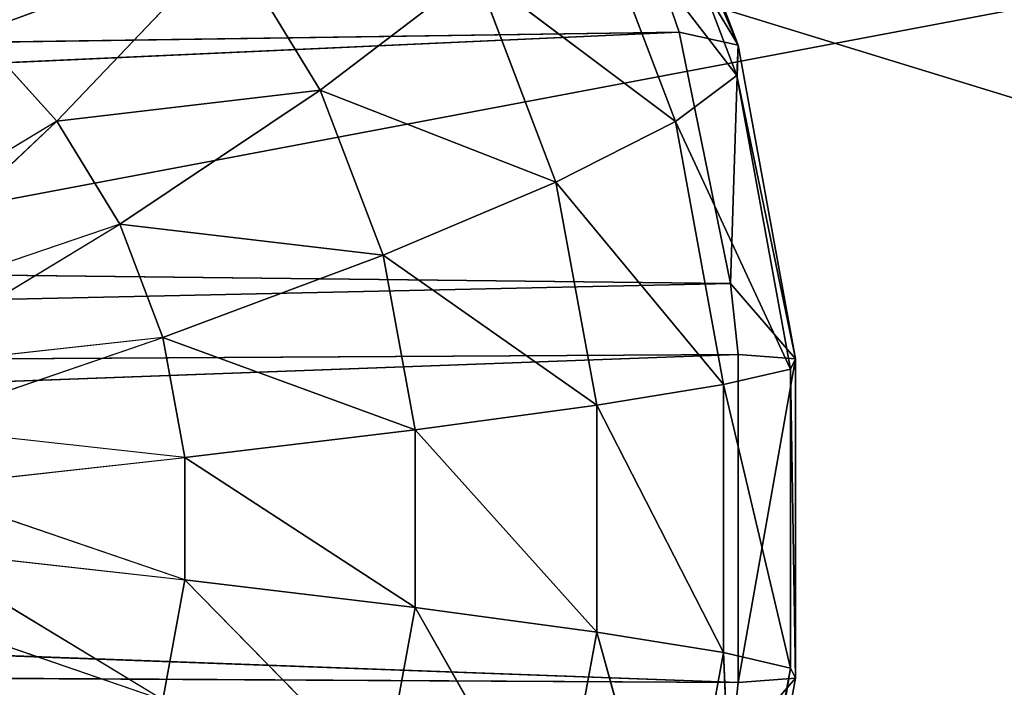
# Model space of a CAD drawing. Header units: millimetres. Extents: x 237 to 401, y 0 to 141.
# Tile 512 of 656: x 323.96 to 324.748, y 131.673 to 132.207. Entities that reach past the tile are written whole.
import ezdxf

# ---------------------------------------------------------------- set-up
doc = ezdxf.new("R2010")
doc.units = ezdxf.units.MM
doc.header["$LTSCALE"] = 25.4
doc.layers.get('0').update_dxf_attribs({"true_color": 0xff5454})

# ---------------------------------------------------------------- blocks, each defined once
blk = doc.blocks.new('VELERO-I-8042-8043.STL')
at = {"color": 250, "true_color": 0x282828}
for p, q in [((89.84592, 51.10157, 8.90398), (76.84592, 51.10157, 4.90398)), ((89.84592, 51.10157, 8.90398), (76.84592, 51.10157, 4.90398)), ((88.5261, 18.92416, 8.71593), (84.96255, 28.0449, 8.79339)), ((84.96255, 28.0449, 8.79339), (88.53239, 18.92621, 8.77271)), ((84.96255, 28.0449, 8.79339), (88.53239, 18.92621, 8.77271)), ((84.96255, 28.0449, 9.01457), (88.53239, 18.92621, 9.03525)), ((84.96255, 28.0449, 9.01457), (88.53239, 18.92621, 9.03525)), ((88.5261, 18.92416, 8.71593), (84.96255, 28.0449, 8.79339)), ((84.96974, 28.04724, 8.90398), (88.53239, 18.92621, 8.77271)), ((84.96974, 28.04724, 8.90398), (88.53239, 18.92621, 8.77271)), ((84.96974, 28.04724, 8.90398), (88.53239, 18.92621, 9.03525)), ((84.96974, 28.04724, 8.90398), (88.53239, 18.92621, 9.03525)), ((84.93846, 28.03705, 8.67516), (88.48514, 18.91082, 8.51491)), ((84.93846, 28.03705, 8.67516), (88.48514, 18.91082, 8.51491)), ((84.93846, 28.03705, 8.67516), (88.5261, 18.92416, 8.71593)), ((84.93846, 28.03705, 8.67516), (88.5261, 18.92416, 8.71593)), ((84.89996, 28.02451, 8.56659), (88.48514, 18.91082, 8.51491)), ((84.89996, 28.02451, 8.56659), (88.48514, 18.91082, 8.51491)), ((88.48514, 18.91082, 8.51491), (88.5261, 18.92416, 8.71593)), ((88.48514, 18.91082, 8.51491), (88.5261, 18.92416, 8.71593)), ((88.5261, 18.92416, 8.71593), (88.53239, 18.92621, 8.77271)), ((88.53239, 18.92621, 9.03525), (88.5261, 18.92416, 9.09203)), ((88.5261, 18.92416, 8.71593), (88.53239, 18.92621, 8.77271)), ((88.53239, 18.92621, 9.03525), (88.5261, 18.92416, 9.09203)), ((88.57829, 18.66731, 8.7762), (88.5261, 18.92416, 8.71593)), ((88.5261, 18.92416, 9.09203), (88.57829, 18.66731, 9.03176)), ((88.5261, 18.92416, 9.09203), (88.57829, 18.66731, 9.03176)), ((88.5261, 18.92416, 8.71593), (88.53231, 18.65233, 8.52525)), ((88.5261, 18.92416, 8.71593), (88.53231, 18.65233, 8.52525)), ((88.57829, 18.66731, 8.7762), (88.5261, 18.92416, 8.71593)), ((88.53239, 18.92621, 8.77271), (88.57829, 18.66731, 8.7762)), ((88.57829, 18.66731, 9.03176), (88.53239, 18.92621, 9.03525)), ((88.53239, 18.92621, 8.77271), (88.53239, 18.92621, 9.03525)), ((88.53239, 18.92621, 9.03525), (88.57829, 18.66731, 8.7762)), ((88.53239, 18.92621, 8.77271), (88.57829, 18.66731, 8.7762)), ((88.53239, 18.92621, 9.03525), (88.57829, 18.66731, 8.7762)), ((88.57829, 18.66731, 9.03176), (88.53239, 18.92621, 9.03525)), ((88.53239, 18.92621, 8.77271), (88.53239, 18.92621, 9.03525)), ((88.42962, 18.89273, 8.35379), (88.48514, 18.91082, 8.51491)), ((88.42962, 18.89273, 8.35379), (88.48514, 18.91082, 8.51491)), ((88.48514, 18.91082, 8.51491), (88.53231, 18.65233, 8.52525)), ((88.48514, 18.91082, 8.51491), (88.53231, 18.65233, 8.52525)), ((88.53231, 18.65233, 8.52525), (88.42962, 18.89273, 8.35379)), ((88.53231, 18.65233, 8.52525), (88.42962, 18.89273, 8.35379)), ((88.57829, 18.66731, 8.7762), (88.53127, 18.39048, 8.54935)), ((88.57829, 18.66731, 8.7762), (88.53127, 18.39048, 8.54935)), ((88.53231, 18.65233, 9.28271), (88.57829, 18.66731, 9.03176)), ((88.53231, 18.65233, 9.28271), (88.57829, 18.66731, 9.03176)), ((88.57829, 18.66731, 8.7762), (88.53231, 18.65233, 8.52525)), ((88.57829, 18.66731, 8.7762), (88.53231, 18.65233, 8.52525)), ((88.57433, 18.4045, 9.02363), (88.57829, 18.66731, 9.03176)), ((88.57829, 18.66731, 9.03176), (88.57433, 18.4045, 8.78433)), ((88.57433, 18.4045, 8.78433), (88.57829, 18.66731, 8.7762)), ((88.57829, 18.66731, 9.03176), (88.57433, 18.4045, 8.78433)), ((88.57433, 18.4045, 9.02363), (88.57829, 18.66731, 9.03176)), ((88.57433, 18.4045, 8.78433), (88.57829, 18.66731, 8.7762)), ((88.57829, 18.66731, 9.03176), (88.57829, 18.66731, 8.7762)), ((88.57829, 18.66731, 9.03176), (88.57829, 18.66731, 8.7762)), ((88.53231, 18.65233, 8.52525), (88.44199, 18.62291, 8.28799)), ((88.53231, 18.65233, 8.52525), (88.44199, 18.62291, 8.28799)), ((88.53231, 18.65233, 8.52525), (88.4467, 18.36293, 8.32719)), ((88.53231, 18.65233, 8.52525), (88.4467, 18.36293, 8.32719)), ((88.53127, 18.39048, 8.54935), (88.53231, 18.65233, 8.52525)), ((88.53127, 18.39048, 8.54935), (88.53231, 18.65233, 8.52525)), ((88.53231, 18.65233, 9.28271), (88.57433, 18.4045, 9.02363)), ((88.53231, 18.65233, 9.28271), (88.57433, 18.4045, 9.02363)), ((88.57433, 18.4045, 8.78433), (88.48206, 18.13483, 8.58634)), ((88.57433, 18.4045, 8.78433), (88.48206, 18.13483, 8.58634)), ((88.52063, 18.14739, 9.01115), (88.57433, 18.4045, 9.02363)), ((88.57433, 18.4045, 9.02363), (88.52063, 18.14739, 8.79681)), ((88.52063, 18.14739, 8.79681), (88.57433, 18.4045, 8.78433)), ((88.57433, 18.4045, 9.02363), (88.52063, 18.14739, 8.79681)), ((88.52063, 18.14739, 9.01115), (88.57433, 18.4045, 9.02363)), ((88.52063, 18.14739, 8.79681), (88.57433, 18.4045, 8.78433)), ((88.53127, 18.39048, 9.25861), (88.57433, 18.4045, 9.02363)), ((88.53127, 18.39048, 9.25861), (88.57433, 18.4045, 9.02363)), ((88.57433, 18.4045, 8.78433), (88.53127, 18.39048, 8.54935)), ((88.57433, 18.4045, 8.78433), (88.53127, 18.39048, 8.54935)), ((88.57433, 18.4045, 9.02363), (88.57433, 18.4045, 8.78433)), ((88.57433, 18.4045, 9.02363), (88.57433, 18.4045, 8.78433)), ((88.53127, 18.39048, 8.54935), (88.40632, 18.11016, 8.38735)), ((88.53127, 18.39048, 8.54935), (88.40632, 18.11016, 8.38735)), ((88.53127, 18.39048, 8.54935), (88.4467, 18.36293, 8.32719)), ((88.53127, 18.39048, 8.54935), (88.4467, 18.36293, 8.32719)), ((88.48206, 18.13483, 8.58634), (88.53127, 18.39048, 8.54935)), ((88.48206, 18.13483, 8.58634), (88.53127, 18.39048, 8.54935)), ((88.53127, 18.39048, 9.25861), (88.52063, 18.14739, 9.01115)), ((88.53127, 18.39048, 9.25861), (88.52063, 18.14739, 9.01115)), ((88.52063, 18.14739, 8.79681), (88.38648, 17.89471, 8.63486)), ((88.52063, 18.14739, 8.79681), (88.38648, 17.89471, 8.63486)), ((88.41917, 17.90535, 8.99478), (88.52063, 18.14739, 9.01115)), ((88.52063, 18.14739, 9.01115), (88.41917, 17.90535, 8.81318)), ((88.41917, 17.90535, 8.81318), (88.52063, 18.14739, 8.79681)), ((88.52063, 18.14739, 9.01115), (88.41917, 17.90535, 8.81318)), ((88.41917, 17.90535, 8.99478), (88.52063, 18.14739, 9.01115)), ((88.41917, 17.90535, 8.81318), (88.52063, 18.14739, 8.79681)), ((88.48206, 18.13483, 9.22162), (88.52063, 18.14739, 9.01115)), ((88.48206, 18.13483, 9.22162), (88.52063, 18.14739, 9.01115)), ((88.52063, 18.14739, 8.79681), (88.48206, 18.13483, 8.58634)), ((88.52063, 18.14739, 8.79681), (88.48206, 18.13483, 8.58634)), ((88.52063, 18.14739, 9.01115), (88.52063, 18.14739, 8.79681)), ((88.52063, 18.14739, 9.01115), (88.52063, 18.14739, 8.79681)), ((88.48206, 18.13483, 8.58634), (88.32231, 17.8738, 8.46626)), ((88.48206, 18.13483, 8.58634), (88.32231, 17.8738, 8.46626)), ((88.38648, 17.89471, 8.63486), (88.48206, 18.13483, 8.58634)), ((88.38648, 17.89471, 8.63486), (88.48206, 18.13483, 8.58634)), ((88.48206, 18.13483, 8.58634), (88.40632, 18.11016, 8.38735)), ((88.48206, 18.13483, 8.58634), (88.40632, 18.11016, 8.38735)), ((88.48206, 18.13483, 9.22162), (88.41917, 17.90535, 8.99478)), ((88.48206, 18.13483, 9.22162), (88.41917, 17.90535, 8.99478)), ((88.41917, 17.90535, 8.81318), (88.24802, 17.67888, 8.69314)), ((88.41917, 17.90535, 8.81318), (88.24802, 17.67888, 8.69314)), ((88.27363, 17.68722, 8.97512), (88.41917, 17.90535, 8.99478)), ((88.41917, 17.90535, 8.99478), (88.27363, 17.68722, 8.83284)), ((88.27363, 17.68722, 8.83284), (88.41917, 17.90535, 8.81318)), ((88.41917, 17.90535, 8.99478), (88.27363, 17.68722, 8.83284)), ((88.27363, 17.68722, 8.97512), (88.41917, 17.90535, 8.99478)), ((88.27363, 17.68722, 8.83284), (88.41917, 17.90535, 8.81318)), ((88.38648, 17.89471, 9.1731), (88.41917, 17.90535, 8.99478)), ((88.38648, 17.89471, 9.1731), (88.41917, 17.90535, 8.99478)), ((88.41917, 17.90535, 8.81318), (88.38648, 17.89471, 8.63486)), ((88.41917, 17.90535, 8.81318), (88.38648, 17.89471, 8.63486)), ((88.41917, 17.90535, 8.99478), (88.41917, 17.90535, 8.81318)), ((88.41917, 17.90535, 8.99478), (88.41917, 17.90535, 8.81318)), ((88.38648, 17.89471, 8.63486), (88.19775, 17.66251, 8.56106)), ((88.38648, 17.89471, 8.63486), (88.19775, 17.66251, 8.56106)), ((88.24802, 17.67888, 8.69314), (88.38648, 17.89471, 8.63486)), ((88.24802, 17.67888, 8.69314), (88.38648, 17.89471, 8.63486)), ((88.38648, 17.89471, 9.1731), (88.27363, 17.68722, 8.97512)), ((88.38648, 17.89471, 9.1731), (88.27363, 17.68722, 8.97512)), ((88.38648, 17.89471, 8.63486), (88.32231, 17.8738, 8.46626)), ((88.38648, 17.89471, 8.63486), (88.32231, 17.8738, 8.46626)), ((88.19775, 17.66251, 8.56106), (88.32231, 17.8738, 8.46626)), ((88.19775, 17.66251, 8.56106), (88.32231, 17.8738, 8.46626)), ((88.27363, 17.68722, 8.83284), (88.07174, 17.49523, 8.75906)), ((88.27363, 17.68722, 8.83284), (88.07174, 17.49523, 8.75906)), ((88.08934, 17.50097, 8.95288), (88.27363, 17.68722, 8.97512)), ((88.27363, 17.68722, 8.97512), (88.08934, 17.50097, 8.85508)), ((88.08934, 17.50097, 8.85508), (88.27363, 17.68722, 8.83284)), ((88.27363, 17.68722, 8.97512), (88.08934, 17.50097, 8.85508)), ((88.08934, 17.50097, 8.95288), (88.27363, 17.68722, 8.97512)), ((88.08934, 17.50097, 8.85508), (88.27363, 17.68722, 8.83284)), ((88.24802, 17.67888, 9.11482), (88.27363, 17.68722, 8.97512)), ((88.24802, 17.67888, 9.11482), (88.27363, 17.68722, 8.97512)), ((88.27363, 17.68722, 8.83284), (88.24802, 17.67888, 8.69314)), ((88.27363, 17.68722, 8.83284), (88.24802, 17.67888, 8.69314)), ((88.27363, 17.68722, 8.97512), (88.27363, 17.68722, 8.83284)), ((88.27363, 17.68722, 8.97512), (88.27363, 17.68722, 8.83284)), ((88.24802, 17.67888, 8.69314), (88.03719, 17.48398, 8.66827)), ((88.24802, 17.67888, 8.69314), (88.03719, 17.48398, 8.66827)), ((88.07174, 17.49523, 8.75906), (88.24802, 17.67888, 8.69314)), ((88.07174, 17.49523, 8.75906), (88.24802, 17.67888, 8.69314)), ((88.24802, 17.67888, 9.11482), (88.08934, 17.50097, 8.95288)), ((88.24802, 17.67888, 9.11482), (88.08934, 17.50097, 8.95288)), ((88.24802, 17.67888, 8.69314), (88.19775, 17.66251, 8.56106)), ((88.24802, 17.67888, 8.69314), (88.19775, 17.66251, 8.56106)), ((88.19775, 17.66251, 8.56106), (87.98692, 17.4676, 8.586)), ((88.19775, 17.66251, 8.56106), (87.98692, 17.4676, 8.586)), ((88.03719, 17.48398, 8.66827), (88.19775, 17.66251, 8.56106)), ((88.03719, 17.48398, 8.66827), (88.19775, 17.66251, 8.56106)), ((88.19775, 17.66251, 8.56106), (88.12461, 17.63868, 8.44137)), ((88.19775, 17.66251, 8.56106), (88.12461, 17.63868, 8.44137)), ((87.98692, 17.4676, 8.586), (88.12461, 17.63868, 8.44137)), ((87.98692, 17.4676, 8.586), (88.12461, 17.63868, 8.44137)), ((88.07174, 17.49523, 8.75906), (87.84647, 17.34474, 8.78399)), ((88.08934, 17.50097, 8.85508), (87.86407, 17.35047, 8.8302)), ((87.86407, 17.35047, 8.97776), (88.07174, 17.49523, 9.0489)), ((87.86407, 17.35047, 8.8302), (88.07174, 17.49523, 8.75906)), ((87.87302, 17.35339, 8.92887), (88.08934, 17.50097, 8.95288)), ((88.08934, 17.50097, 8.95288), (87.87302, 17.35339, 8.87909)), ((87.87302, 17.35339, 8.87909), (88.08934, 17.50097, 8.85508)), ((88.07174, 17.49523, 9.0489), (87.87302, 17.35339, 8.92887)), ((88.07174, 17.49523, 8.75906), (88.03719, 17.48398, 8.66827)), ((88.07174, 17.49523, 8.75906), (88.03719, 17.48398, 8.66827)), ((88.07174, 17.49523, 9.0489), (88.08934, 17.50097, 8.95288)), ((88.07174, 17.49523, 9.0489), (88.08934, 17.50097, 8.95288)), ((88.08934, 17.50097, 8.85508), (88.07174, 17.49523, 8.75906)), ((88.08934, 17.50097, 8.85508), (88.07174, 17.49523, 8.75906)), ((88.08934, 17.50097, 8.95288), (88.08934, 17.50097, 8.85508)), ((88.08934, 17.50097, 8.95288), (88.08934, 17.50097, 8.85508)), ((88.03719, 17.48398, 8.66827), (87.82088, 17.3364, 8.74211)), ((87.84647, 17.34474, 8.78399), (88.03719, 17.48398, 8.66827)), ((88.03719, 17.48398, 8.66827), (87.98692, 17.4676, 8.586)), ((88.03719, 17.48398, 8.66827), (87.98692, 17.4676, 8.586)), ((87.98692, 17.4676, 8.586), (87.78822, 17.32576, 8.70608)), ((87.82088, 17.3364, 8.74211), (87.98692, 17.4676, 8.586)), ((87.98692, 17.4676, 8.586), (87.92274, 17.4467, 8.51523)), ((87.98692, 17.4676, 8.586), (87.92274, 17.4467, 8.51523))]:
    blk.add_line(p, q, dxfattribs=at)
at = {"color": 7, "true_color": 0xffffff}
for p, q in [((86.59592, 31.51693, 8.90398), (127.54592, 31.524, 1.17228)), ((86.59592, 31.51693, 8.90398), (127.54592, 31.524, 1.17228)), ((86.59592, 30.71693, 8.90398), (127.53885, 30.71693, 1.17228)), ((86.59592, 30.71693, 8.90398), (127.53885, 30.71693, 1.17228))]:
    blk.add_line(p, q, dxfattribs=at)
at = {"color": 250, "true_color": 0x282828}
mesh = blk.add_polyface(dxfattribs=at)
corners = [(89.84592, 51.10157, 12.90398), (76.84592, 51.10157, 4.90398), (88.4136, 51.10157, 12.90398)]
mesh.append_faces([[corners[k] for k in face] for face in [(0, 1, 2)]], dxfattribs={"color": 250})
mesh = blk.add_polyface(dxfattribs=at)
corners = [(89.84592, 51.10157, 12.90398), (89.84592, 51.10157, 8.90398), (76.84592, 51.10157, 4.90398)]
mesh.append_faces([[corners[k] for k in face] for face in [(0, 1, 2)]], dxfattribs={"color": 250})
mesh = blk.add_polyface(dxfattribs=at)
corners = [(89.84592, 51.10157, 8.90398), (89.84592, 51.10157, 4.90398), (76.84592, 51.10157, 4.90398)]
mesh.append_faces([[corners[k] for k in face] for face in [(0, 1, 2)]], dxfattribs={"color": 250})
mesh = blk.add_polyface(dxfattribs=at)
corners = [(88.4136, 51.10157, 12.90398), (76.84592, 51.10157, 4.90398), (84.4136, 51.10157, 12.90398)]
mesh.append_faces([[corners[k] for k in face] for face in [(0, 1, 2)]], dxfattribs={"color": 250})
mesh = blk.add_polyface(dxfattribs=at)
corners = [(89.84592, 36.10157, 12.90398), (86.25874, 36.10157, 9.62193), (86.34592, 36.10157, 8.90398)]
mesh.append_faces([[corners[k] for k in face] for face in [(0, 1, 2)]], dxfattribs={"color": 250})
mesh = blk.add_polyface(dxfattribs=at)
corners = [(86.34592, 36.10157, 8.90398), (86.25874, 36.10157, 8.18603), (89.84592, 36.10157, 4.90398)]
mesh.append_faces([[corners[k] for k in face] for face in [(0, 1, 2)]], dxfattribs={"color": 250})
mesh = blk.add_polyface(dxfattribs=at)
corners = [(89.84592, 36.10157, 12.90398), (86.34592, 36.10157, 8.90398), (89.84592, 36.10157, 4.90398)]
mesh.append_faces([[corners[k] for k in face] for face in [(0, 1, 2)]], dxfattribs={"color": 250})
at = {"color": 7, "true_color": 0xffffff}
mesh = blk.add_polyface(dxfattribs=at)
corners = [(86.59592, 31.51693, 8.90398), (127.54592, 31.524, 1.17228), (86.16051, 31.51693, 7.27898)]
mesh.append_faces([[corners[k] for k in face] for face in [(0, 1, 2)]], dxfattribs={"color": 7})
mesh = blk.add_polyface(dxfattribs=at)
corners = [(127.54592, 31.524, 16.63568), (86.59592, 31.51693, 8.90398), (86.16051, 31.51693, 10.52898)]
mesh.append_faces([[corners[k] for k in face] for face in [(0, 1, 2)]], dxfattribs={"color": 7})
mesh = blk.add_polyface(dxfattribs=at)
corners = [(127.54592, 31.524, 16.63568), (127.54592, 31.524, 1.17228), (86.59592, 31.51693, 8.90398)]
mesh.append_faces([[corners[k] for k in face] for face in [(0, 1, 2)]], dxfattribs={"color": 7})
mesh = blk.add_polyface(dxfattribs=at)
corners = [(127.53885, 30.71693, 16.63568), (86.16051, 30.71693, 10.52898), (127.53885, 30.71693, 1.17228)]
mesh.append_faces([[corners[k] for k in face] for face in [(0, 1, 2)]], dxfattribs={"color": 7})
mesh = blk.add_polyface(dxfattribs=at)
corners = [(86.16051, 30.71693, 10.52898), (86.59592, 30.71693, 8.90398), (127.53885, 30.71693, 1.17228)]
mesh.append_faces([[corners[k] for k in face] for face in [(0, 1, 2)]], dxfattribs={"color": 7})
mesh = blk.add_polyface(dxfattribs=at)
corners = [(86.59592, 30.71693, 8.90398), (86.16051, 30.71693, 7.27898), (127.53885, 30.71693, 1.17228)]
mesh.append_faces([[corners[k] for k in face] for face in [(0, 1, 2)]], dxfattribs={"color": 7})
at = {"color": 250, "true_color": 0x282828}
mesh = blk.add_polyface(dxfattribs=at)
corners = [(84.96255, 28.0449, 9.01457), (84.93846, 28.03705, 9.1328), (88.48514, 18.91082, 9.29305)]
mesh.append_faces([[corners[k] for k in face] for face in [(0, 1, 2)]], dxfattribs={"color": 250})
mesh = blk.add_polyface(dxfattribs=at)
corners = [(84.96255, 28.0449, 8.79339), (88.5261, 18.92416, 8.71593), (84.93846, 28.03705, 8.67516)]
mesh.append_faces([[corners[k] for k in face] for face in [(0, 1, 2)]], dxfattribs={"color": 250})
mesh = blk.add_polyface(dxfattribs=at)
corners = [(84.96974, 28.04724, 8.90398), (88.53239, 18.92621, 8.77271), (84.96255, 28.0449, 8.79339)]
mesh.append_faces([[corners[k] for k in face] for face in [(0, 1, 2)]], dxfattribs={"color": 250})
mesh = blk.add_polyface(dxfattribs=at)
corners = [(84.96974, 28.04724, 8.90398), (84.96255, 28.0449, 9.01457), (88.53239, 18.92621, 9.03525)]
mesh.append_faces([[corners[k] for k in face] for face in [(0, 1, 2)]], dxfattribs={"color": 250})
mesh = blk.add_polyface(dxfattribs=at)
corners = [(84.96255, 28.0449, 8.79339), (88.53239, 18.92621, 8.77271), (88.5261, 18.92416, 8.71593)]
mesh.append_faces([[corners[k] for k in face] for face in [(0, 1, 2)]], dxfattribs={"color": 250})
mesh = blk.add_polyface(dxfattribs=at)
corners = [(84.96255, 28.0449, 9.01457), (88.5261, 18.92416, 9.09203), (88.53239, 18.92621, 9.03525)]
mesh.append_faces([[corners[k] for k in face] for face in [(0, 1, 2)]], dxfattribs={"color": 250})
mesh = blk.add_polyface(dxfattribs=at)
corners = [(84.96255, 28.0449, 9.01457), (88.48514, 18.91082, 9.29305), (88.5261, 18.92416, 9.09203)]
mesh.append_faces([[corners[k] for k in face] for face in [(0, 1, 2)]], dxfattribs={"color": 250})
mesh = blk.add_polyface(dxfattribs=at)
corners = [(84.96974, 28.04724, 8.90398), (88.53239, 18.92621, 9.03525), (88.53239, 18.92621, 8.77271)]
mesh.append_faces([[corners[k] for k in face] for face in [(0, 1, 2)]], dxfattribs={"color": 250})
mesh = blk.add_polyface(dxfattribs=at)
corners = [(84.93846, 28.03705, 8.67516), (88.48514, 18.91082, 8.51491), (84.89996, 28.02451, 8.56659)]
mesh.append_faces([[corners[k] for k in face] for face in [(0, 1, 2)]], dxfattribs={"color": 250})
mesh = blk.add_polyface(dxfattribs=at)
corners = [(84.93846, 28.03705, 8.67516), (88.5261, 18.92416, 8.71593), (88.48514, 18.91082, 8.51491)]
mesh.append_faces([[corners[k] for k in face] for face in [(0, 1, 2)]], dxfattribs={"color": 250})
mesh = blk.add_polyface(dxfattribs=at)
corners = [(84.89996, 28.02451, 8.56659), (88.42962, 18.89273, 8.35379), (84.84715, 28.00731, 8.46488)]
mesh.append_faces([[corners[k] for k in face] for face in [(0, 1, 2)]], dxfattribs={"color": 250})
mesh = blk.add_polyface(dxfattribs=at)
corners = [(84.89996, 28.02451, 8.56659), (88.48514, 18.91082, 8.51491), (88.42962, 18.89273, 8.35379)]
mesh.append_faces([[corners[k] for k in face] for face in [(0, 1, 2)]], dxfattribs={"color": 250})
mesh = blk.add_polyface(dxfattribs=at)
corners = [(88.5261, 18.92416, 8.71593), (88.53231, 18.65233, 8.52525), (88.48514, 18.91082, 8.51491)]
mesh.append_faces([[corners[k] for k in face] for face in [(0, 1, 2)]], dxfattribs={"color": 250})
mesh = blk.add_polyface(dxfattribs=at)
corners = [(88.53239, 18.92621, 8.77271), (88.57829, 18.66731, 8.7762), (88.5261, 18.92416, 8.71593)]
mesh.append_faces([[corners[k] for k in face] for face in [(0, 1, 2)]], dxfattribs={"color": 250})
mesh = blk.add_polyface(dxfattribs=at)
corners = [(88.53239, 18.92621, 9.03525), (88.5261, 18.92416, 9.09203), (88.57829, 18.66731, 9.03176)]
mesh.append_faces([[corners[k] for k in face] for face in [(0, 1, 2)]], dxfattribs={"color": 250})
mesh = blk.add_polyface(dxfattribs=at)
corners = [(88.5261, 18.92416, 9.09203), (88.53231, 18.65233, 9.28271), (88.57829, 18.66731, 9.03176)]
mesh.append_faces([[corners[k] for k in face] for face in [(0, 1, 2)]], dxfattribs={"color": 250})
mesh = blk.add_polyface(dxfattribs=at)
corners = [(88.5261, 18.92416, 8.71593), (88.57829, 18.66731, 8.7762), (88.53231, 18.65233, 8.52525)]
mesh.append_faces([[corners[k] for k in face] for face in [(0, 1, 2)]], dxfattribs={"color": 250})
mesh = blk.add_polyface(dxfattribs=at)
corners = [(88.53239, 18.92621, 9.03525), (88.57829, 18.66731, 8.7762), (88.53239, 18.92621, 8.77271)]
mesh.append_faces([[corners[k] for k in face] for face in [(0, 1, 2)]], dxfattribs={"color": 250})
mesh = blk.add_polyface(dxfattribs=at)
corners = [(88.53239, 18.92621, 9.03525), (88.57829, 18.66731, 9.03176), (88.57829, 18.66731, 8.7762)]
mesh.append_faces([[corners[k] for k in face] for face in [(0, 1, 2)]], dxfattribs={"color": 250})
mesh = blk.add_polyface(dxfattribs=at)
corners = [(88.48514, 18.91082, 8.51491), (88.53231, 18.65233, 8.52525), (88.42962, 18.89273, 8.35379)]
mesh.append_faces([[corners[k] for k in face] for face in [(0, 1, 2)]], dxfattribs={"color": 250})
mesh = blk.add_polyface(dxfattribs=at)
corners = [(88.42962, 18.89273, 8.35379), (88.53231, 18.65233, 8.52525), (88.44199, 18.62291, 8.28799)]
mesh.append_faces([[corners[k] for k in face] for face in [(0, 1, 2)]], dxfattribs={"color": 250})
mesh = blk.add_polyface(dxfattribs=at)
corners = [(88.57829, 18.66731, 8.7762), (88.53127, 18.39048, 8.54935), (88.53231, 18.65233, 8.52525)]
mesh.append_faces([[corners[k] for k in face] for face in [(0, 1, 2)]], dxfattribs={"color": 250})
mesh = blk.add_polyface(dxfattribs=at)
corners = [(88.57829, 18.66731, 8.7762), (88.57433, 18.4045, 8.78433), (88.53127, 18.39048, 8.54935)]
mesh.append_faces([[corners[k] for k in face] for face in [(0, 1, 2)]], dxfattribs={"color": 250})
mesh = blk.add_polyface(dxfattribs=at)
corners = [(88.57829, 18.66731, 9.03176), (88.53231, 18.65233, 9.28271), (88.57433, 18.4045, 9.02363)]
mesh.append_faces([[corners[k] for k in face] for face in [(0, 1, 2)]], dxfattribs={"color": 250})
mesh = blk.add_polyface(dxfattribs=at)
corners = [(88.57829, 18.66731, 9.03176), (88.57433, 18.4045, 8.78433), (88.57829, 18.66731, 8.7762)]
mesh.append_faces([[corners[k] for k in face] for face in [(0, 1, 2)]], dxfattribs={"color": 250})
mesh = blk.add_polyface(dxfattribs=at)
corners = [(88.57829, 18.66731, 9.03176), (88.57433, 18.4045, 9.02363), (88.57433, 18.4045, 8.78433)]
mesh.append_faces([[corners[k] for k in face] for face in [(0, 1, 2)]], dxfattribs={"color": 250})
mesh = blk.add_polyface(dxfattribs=at)
corners = [(88.53231, 18.65233, 8.52525), (88.4467, 18.36293, 8.32719), (88.44199, 18.62291, 8.28799)]
mesh.append_faces([[corners[k] for k in face] for face in [(0, 1, 2)]], dxfattribs={"color": 250})
mesh = blk.add_polyface(dxfattribs=at)
corners = [(88.53231, 18.65233, 8.52525), (88.53127, 18.39048, 8.54935), (88.4467, 18.36293, 8.32719)]
mesh.append_faces([[corners[k] for k in face] for face in [(0, 1, 2)]], dxfattribs={"color": 250})
mesh = blk.add_polyface(dxfattribs=at)
corners = [(88.53231, 18.65233, 9.28271), (88.53127, 18.39048, 9.25861), (88.57433, 18.4045, 9.02363)]
mesh.append_faces([[corners[k] for k in face] for face in [(0, 1, 2)]], dxfattribs={"color": 250})
mesh = blk.add_polyface(dxfattribs=at)
corners = [(88.57433, 18.4045, 8.78433), (88.48206, 18.13483, 8.58634), (88.53127, 18.39048, 8.54935)]
mesh.append_faces([[corners[k] for k in face] for face in [(0, 1, 2)]], dxfattribs={"color": 250})
mesh = blk.add_polyface(dxfattribs=at)
corners = [(88.57433, 18.4045, 8.78433), (88.52063, 18.14739, 8.79681), (88.48206, 18.13483, 8.58634)]
mesh.append_faces([[corners[k] for k in face] for face in [(0, 1, 2)]], dxfattribs={"color": 250})
mesh = blk.add_polyface(dxfattribs=at)
corners = [(88.57433, 18.4045, 9.02363), (88.53127, 18.39048, 9.25861), (88.52063, 18.14739, 9.01115)]
mesh.append_faces([[corners[k] for k in face] for face in [(0, 1, 2)]], dxfattribs={"color": 250})
mesh = blk.add_polyface(dxfattribs=at)
corners = [(88.57433, 18.4045, 9.02363), (88.52063, 18.14739, 8.79681), (88.57433, 18.4045, 8.78433)]
mesh.append_faces([[corners[k] for k in face] for face in [(0, 1, 2)]], dxfattribs={"color": 250})
mesh = blk.add_polyface(dxfattribs=at)
corners = [(88.57433, 18.4045, 9.02363), (88.52063, 18.14739, 9.01115), (88.52063, 18.14739, 8.79681)]
mesh.append_faces([[corners[k] for k in face] for face in [(0, 1, 2)]], dxfattribs={"color": 250})
mesh = blk.add_polyface(dxfattribs=at)
corners = [(88.53127, 18.39048, 8.54935), (88.40632, 18.11016, 8.38735), (88.4467, 18.36293, 8.32719)]
mesh.append_faces([[corners[k] for k in face] for face in [(0, 1, 2)]], dxfattribs={"color": 250})
mesh = blk.add_polyface(dxfattribs=at)
corners = [(88.53127, 18.39048, 8.54935), (88.48206, 18.13483, 8.58634), (88.40632, 18.11016, 8.38735)]
mesh.append_faces([[corners[k] for k in face] for face in [(0, 1, 2)]], dxfattribs={"color": 250})
mesh = blk.add_polyface(dxfattribs=at)
corners = [(88.53127, 18.39048, 9.25861), (88.48206, 18.13483, 9.22162), (88.52063, 18.14739, 9.01115)]
mesh.append_faces([[corners[k] for k in face] for face in [(0, 1, 2)]], dxfattribs={"color": 250})
mesh = blk.add_polyface(dxfattribs=at)
corners = [(88.52063, 18.14739, 8.79681), (88.38648, 17.89471, 8.63486), (88.48206, 18.13483, 8.58634)]
mesh.append_faces([[corners[k] for k in face] for face in [(0, 1, 2)]], dxfattribs={"color": 250})
mesh = blk.add_polyface(dxfattribs=at)
corners = [(88.52063, 18.14739, 8.79681), (88.41917, 17.90535, 8.81318), (88.38648, 17.89471, 8.63486)]
mesh.append_faces([[corners[k] for k in face] for face in [(0, 1, 2)]], dxfattribs={"color": 250})
mesh = blk.add_polyface(dxfattribs=at)
corners = [(88.52063, 18.14739, 9.01115), (88.48206, 18.13483, 9.22162), (88.41917, 17.90535, 8.99478)]
mesh.append_faces([[corners[k] for k in face] for face in [(0, 1, 2)]], dxfattribs={"color": 250})
mesh = blk.add_polyface(dxfattribs=at)
corners = [(88.52063, 18.14739, 9.01115), (88.41917, 17.90535, 8.81318), (88.52063, 18.14739, 8.79681)]
mesh.append_faces([[corners[k] for k in face] for face in [(0, 1, 2)]], dxfattribs={"color": 250})
mesh = blk.add_polyface(dxfattribs=at)
corners = [(88.52063, 18.14739, 9.01115), (88.41917, 17.90535, 8.99478), (88.41917, 17.90535, 8.81318)]
mesh.append_faces([[corners[k] for k in face] for face in [(0, 1, 2)]], dxfattribs={"color": 250})
mesh = blk.add_polyface(dxfattribs=at)
corners = [(88.48206, 18.13483, 8.58634), (88.32231, 17.8738, 8.46626), (88.40632, 18.11016, 8.38735)]
mesh.append_faces([[corners[k] for k in face] for face in [(0, 1, 2)]], dxfattribs={"color": 250})
mesh = blk.add_polyface(dxfattribs=at)
corners = [(88.48206, 18.13483, 8.58634), (88.38648, 17.89471, 8.63486), (88.32231, 17.8738, 8.46626)]
mesh.append_faces([[corners[k] for k in face] for face in [(0, 1, 2)]], dxfattribs={"color": 250})
mesh = blk.add_polyface(dxfattribs=at)
corners = [(88.48206, 18.13483, 9.22162), (88.38648, 17.89471, 9.1731), (88.41917, 17.90535, 8.99478)]
mesh.append_faces([[corners[k] for k in face] for face in [(0, 1, 2)]], dxfattribs={"color": 250})
mesh = blk.add_polyface(dxfattribs=at)
corners = [(88.41917, 17.90535, 8.81318), (88.24802, 17.67888, 8.69314), (88.38648, 17.89471, 8.63486)]
mesh.append_faces([[corners[k] for k in face] for face in [(0, 1, 2)]], dxfattribs={"color": 250})
mesh = blk.add_polyface(dxfattribs=at)
corners = [(88.41917, 17.90535, 8.81318), (88.27363, 17.68722, 8.83284), (88.24802, 17.67888, 8.69314)]
mesh.append_faces([[corners[k] for k in face] for face in [(0, 1, 2)]], dxfattribs={"color": 250})
mesh = blk.add_polyface(dxfattribs=at)
corners = [(88.41917, 17.90535, 8.99478), (88.38648, 17.89471, 9.1731), (88.27363, 17.68722, 8.97512)]
mesh.append_faces([[corners[k] for k in face] for face in [(0, 1, 2)]], dxfattribs={"color": 250})
mesh = blk.add_polyface(dxfattribs=at)
corners = [(88.41917, 17.90535, 8.99478), (88.27363, 17.68722, 8.83284), (88.41917, 17.90535, 8.81318)]
mesh.append_faces([[corners[k] for k in face] for face in [(0, 1, 2)]], dxfattribs={"color": 250})
mesh = blk.add_polyface(dxfattribs=at)
corners = [(88.41917, 17.90535, 8.99478), (88.27363, 17.68722, 8.97512), (88.27363, 17.68722, 8.83284)]
mesh.append_faces([[corners[k] for k in face] for face in [(0, 1, 2)]], dxfattribs={"color": 250})
mesh = blk.add_polyface(dxfattribs=at)
corners = [(88.38648, 17.89471, 8.63486), (88.19775, 17.66251, 8.56106), (88.32231, 17.8738, 8.46626)]
mesh.append_faces([[corners[k] for k in face] for face in [(0, 1, 2)]], dxfattribs={"color": 250})
mesh = blk.add_polyface(dxfattribs=at)
corners = [(88.38648, 17.89471, 8.63486), (88.24802, 17.67888, 8.69314), (88.19775, 17.66251, 8.56106)]
mesh.append_faces([[corners[k] for k in face] for face in [(0, 1, 2)]], dxfattribs={"color": 250})
mesh = blk.add_polyface(dxfattribs=at)
corners = [(88.38648, 17.89471, 9.1731), (88.24802, 17.67888, 9.11482), (88.27363, 17.68722, 8.97512)]
mesh.append_faces([[corners[k] for k in face] for face in [(0, 1, 2)]], dxfattribs={"color": 250})
mesh = blk.add_polyface(dxfattribs=at)
corners = [(88.32231, 17.8738, 8.46626), (88.19775, 17.66251, 8.56106), (88.12461, 17.63868, 8.44137)]
mesh.append_faces([[corners[k] for k in face] for face in [(0, 1, 2)]], dxfattribs={"color": 250})
mesh = blk.add_polyface(dxfattribs=at)
corners = [(88.27363, 17.68722, 8.83284), (88.07174, 17.49523, 8.75906), (88.24802, 17.67888, 8.69314)]
mesh.append_faces([[corners[k] for k in face] for face in [(0, 1, 2)]], dxfattribs={"color": 250})
mesh = blk.add_polyface(dxfattribs=at)
corners = [(88.08934, 17.50097, 8.85508), (88.07174, 17.49523, 8.75906), (88.27363, 17.68722, 8.83284)]
mesh.append_faces([[corners[k] for k in face] for face in [(0, 1, 2)]], dxfattribs={"color": 250})
mesh = blk.add_polyface(dxfattribs=at)
corners = [(88.24802, 17.67888, 9.11482), (88.08934, 17.50097, 8.95288), (88.27363, 17.68722, 8.97512)]
mesh.append_faces([[corners[k] for k in face] for face in [(0, 1, 2)]], dxfattribs={"color": 250})
mesh = blk.add_polyface(dxfattribs=at)
corners = [(88.27363, 17.68722, 8.97512), (88.08934, 17.50097, 8.85508), (88.27363, 17.68722, 8.83284)]
mesh.append_faces([[corners[k] for k in face] for face in [(0, 1, 2)]], dxfattribs={"color": 250})
mesh = blk.add_polyface(dxfattribs=at)
corners = [(88.27363, 17.68722, 8.97512), (88.08934, 17.50097, 8.95288), (88.08934, 17.50097, 8.85508)]
mesh.append_faces([[corners[k] for k in face] for face in [(0, 1, 2)]], dxfattribs={"color": 250})
mesh = blk.add_polyface(dxfattribs=at)
corners = [(88.24802, 17.67888, 8.69314), (88.03719, 17.48398, 8.66827), (88.19775, 17.66251, 8.56106)]
mesh.append_faces([[corners[k] for k in face] for face in [(0, 1, 2)]], dxfattribs={"color": 250})
mesh = blk.add_polyface(dxfattribs=at)
corners = [(88.07174, 17.49523, 8.75906), (88.03719, 17.48398, 8.66827), (88.24802, 17.67888, 8.69314)]
mesh.append_faces([[corners[k] for k in face] for face in [(0, 1, 2)]], dxfattribs={"color": 250})
mesh = blk.add_polyface(dxfattribs=at)
corners = [(88.24802, 17.67888, 9.11482), (88.07174, 17.49523, 9.0489), (88.08934, 17.50097, 8.95288)]
mesh.append_faces([[corners[k] for k in face] for face in [(0, 1, 2)]], dxfattribs={"color": 250})
mesh = blk.add_polyface(dxfattribs=at)
corners = [(87.98692, 17.4676, 8.586), (88.12461, 17.63868, 8.44137), (88.19775, 17.66251, 8.56106)]
mesh.append_faces([[corners[k] for k in face] for face in [(0, 1, 2)]], dxfattribs={"color": 250})
mesh = blk.add_polyface(dxfattribs=at)
corners = [(88.03719, 17.48398, 8.66827), (87.98692, 17.4676, 8.586), (88.19775, 17.66251, 8.56106)]
mesh.append_faces([[corners[k] for k in face] for face in [(0, 1, 2)]], dxfattribs={"color": 250})
mesh = blk.add_polyface(dxfattribs=at)
corners = [(87.92274, 17.4467, 8.51523), (88.03126, 17.60827, 8.3384), (88.12461, 17.63868, 8.44137)]
mesh.append_faces([[corners[k] for k in face] for face in [(0, 1, 2)]], dxfattribs={"color": 250})
mesh = blk.add_polyface(dxfattribs=at)
corners = [(87.98692, 17.4676, 8.586), (87.92274, 17.4467, 8.51523), (88.12461, 17.63868, 8.44137)]
mesh.append_faces([[corners[k] for k in face] for face in [(0, 1, 2)]], dxfattribs={"color": 250})
mesh = blk.add_polyface(dxfattribs=at)
corners = [(87.92274, 17.4467, 8.51523), (87.847, 17.42203, 8.4585), (88.03126, 17.60827, 8.3384)]
mesh.append_faces([[corners[k] for k in face] for face in [(0, 1, 2)]], dxfattribs={"color": 250})
mesh = blk.add_polyface(dxfattribs=at)
corners = [(87.84647, 17.34474, 8.78399), (88.03719, 17.48398, 8.66827), (88.07174, 17.49523, 8.75906)]
mesh.append_faces([[corners[k] for k in face] for face in [(0, 1, 2)]], dxfattribs={"color": 250})
mesh = blk.add_polyface(dxfattribs=at)
corners = [(88.08934, 17.50097, 8.85508), (87.86407, 17.35047, 8.8302), (88.07174, 17.49523, 8.75906)]
mesh.append_faces([[corners[k] for k in face] for face in [(0, 1, 2)]], dxfattribs={"color": 250})
mesh = blk.add_polyface(dxfattribs=at)
corners = [(88.03719, 17.48398, 9.13969), (87.86407, 17.35047, 8.97776), (88.07174, 17.49523, 9.0489)]
mesh.append_faces([[corners[k] for k in face] for face in [(0, 1, 2)]], dxfattribs={"color": 250})
mesh = blk.add_polyface(dxfattribs=at)
corners = [(88.07174, 17.49523, 9.0489), (87.87302, 17.35339, 8.92887), (88.08934, 17.50097, 8.95288)]
mesh.append_faces([[corners[k] for k in face] for face in [(0, 1, 2)]], dxfattribs={"color": 250})
mesh = blk.add_polyface(dxfattribs=at)
corners = [(88.08934, 17.50097, 8.95288), (87.87302, 17.35339, 8.87909), (88.08934, 17.50097, 8.85508)]
mesh.append_faces([[corners[k] for k in face] for face in [(0, 1, 2)]], dxfattribs={"color": 250})
mesh = blk.add_polyface(dxfattribs=at)
corners = [(87.82088, 17.3364, 8.74211), (87.98692, 17.4676, 8.586), (88.03719, 17.48398, 8.66827)]
mesh.append_faces([[corners[k] for k in face] for face in [(0, 1, 2)]], dxfattribs={"color": 250})
mesh = blk.add_polyface(dxfattribs=at)
corners = [(87.98692, 17.4676, 9.22196), (87.84647, 17.34474, 9.02397), (88.03719, 17.48398, 9.13969)]
mesh.append_faces([[corners[k] for k in face] for face in [(0, 1, 2)]], dxfattribs={"color": 250})
mesh = blk.add_polyface(dxfattribs=at)
corners = [(87.78822, 17.32576, 8.70608), (87.92274, 17.4467, 8.51523), (87.98692, 17.4676, 8.586)]
mesh.append_faces([[corners[k] for k in face] for face in [(0, 1, 2)]], dxfattribs={"color": 250})

msp = doc.modelspace()

# ---------------------------------------------------------------- block references
at = {"color": 0, "extrusion": (0, -1, -3.88578e-16)}
msp.add_blockref('VELERO-I-8042-8043.STL', (236.0028, 404.7244, -140.71201), dxfattribs=at)

doc.saveas('drawing.dxf')
